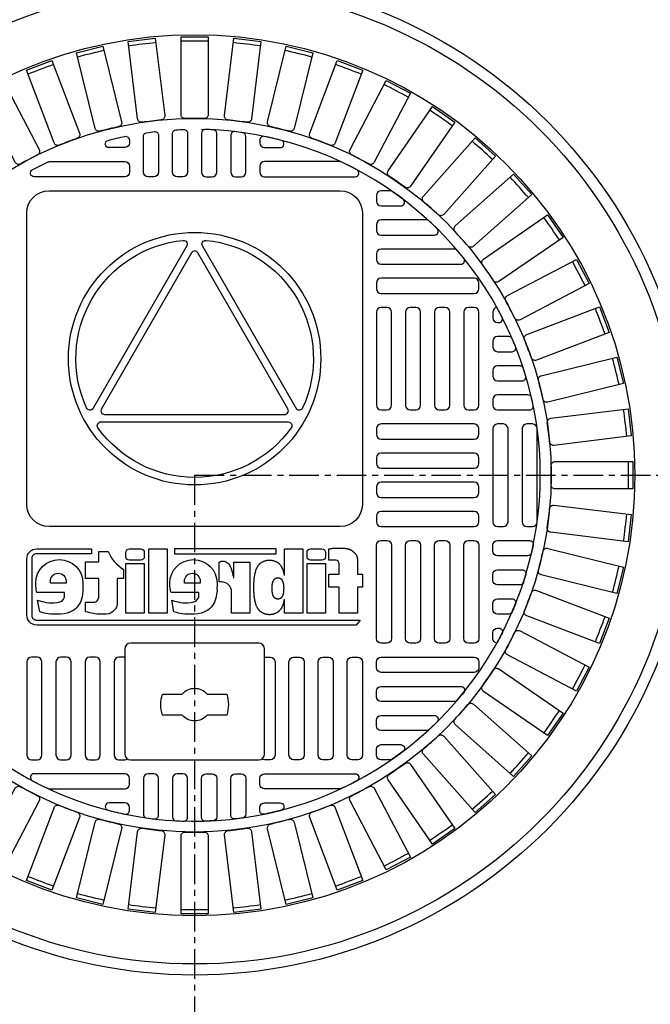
# Model space of a CAD drawing. Extents: x -169 to 2224, y 0 to 2796.
# Tile 505 of 530: x 1997 to 2007, y 1241 to 1258. Entities that reach past the tile are written whole.
import ezdxf

# ---------------------------------------------------------------- set-up
doc = ezdxf.new("R2010")
doc.units = 0
doc.header["$MEASUREMENT"] = 0
doc.header["$PDSIZE"] = 1
doc.linetypes.add('CENTER1', pattern=[0.6625, 0.5, -0.075, 0.0125, -0.075])
doc.layers.get('DEFPOINTS').update_dxf_attribs({"linetype": 'CONTINUOUS'})
for name, color, linetype in [('CENTERLINE', 3, 'CENTER1'), ('DIM', 3, 'CONTINUOUS'), ('MONITOR-WELL-COVER', 2, 'CONTINUOUS'), ('MONITOR-WELL-COVER-HATCH', 252, 'CONTINUOUS'), ('TANK-SLOPE', 3, 'CONTINUOUS')]:
    doc.layers.add(name, color=color, linetype=linetype)
doc.styles.add('SIMPLEX', font='simplex')
doc.dimstyles.new('DIM64', dxfattribs={"dimscale": 64, "dimtxt": 0.09375, "dimasz": 0.09375, "dimexe": 0.0625, "dimexo": 0.0625, "dimgap": 0.046875, "dimtad": 1, "dimdec": 4, "dimzin": 3, "dimdsep": 46, "dimlunit": 4, "dimtxsty": 'SIMPLEX', "dimcen": 0, "dimclrd": 256, "dimclre": 256, "dimclrt": 256, "dimadec": 0, "dimazin": 0, "dimtfac": 1, "dimtdec": 4, "dimtmove": 0, "dimatfit": 3, "dimfxl": 1, "dimfrac": 2, "dimtolj": 1, "dimtzin": 0, "dimarcsym": 0})

# ---------------------------------------------------------------- blocks, each defined once
blk = doc.blocks.new('A$C50C34665')
at = {"layer": 'MONITOR-WELL-COVER', "color": 2}
for points in [[(-14.269, 5.835), (-14.269, 4.506), (-14.697, 4.506), (-14.697, 3.352), (-14.269, 3.352), (-14.269, 1.045), (-12.643, 1.045), (-12.643, 3.352), (-11.709, 3.352), (-11.709, 4.506), (-12.643, 4.506), (-12.643, 5.428, -0.414214), (-12.331, 5.741), (-11.709, 5.741), (-11.709, 6.746)], [(-3.274, 4.189), (-3.305, 4.189), (-3.305, 5.557), (-4.727, 5.557), (-4.727, 1.045), (-3.101, 1.045), (-3.101, 2.942, -0.414214), (-2.226, 3.817), (-1.997, 3.817), (-1.997, 5.557, 0.015515), (-2.068, 5.593, 0.024733), (-2.115, 5.612, 0.005946), (-2.197, 5.64, 0.01287), (-2.235, 5.651, 0.049414), (-2.322, 5.665, 0.053929), (-2.402, 5.662, 0.036627), (-2.478, 5.644, 0.042565), (-2.54, 5.619, 0.006291), (-2.594, 5.591, 0.008872), (-2.632, 5.57, 0.009321), (-2.693, 5.533, 0.009742), (-2.749, 5.495, 0.028906), (-2.803, 5.453, 0.027693), (-2.853, 5.404, 0.02663), (-2.901, 5.346, 0.041647), (-2.926, 5.305, 0.000265), (-2.952, 5.253, 0.000163), (-2.994, 5.169, 0.000116), (-3.042, 5.073, 0.000666), (-3.051, 5.056, 0.034843), (-3.064, 5.023, 0.014153), (-3.09, 4.939, 0.001676), (-3.109, 4.866, -0.00303), (-3.129, 4.793, -0.000398), (-3.148, 4.723, 0.000724), (-3.168, 4.652, 0.00166), (-3.191, 4.567, 0.006697), (-3.196, 4.546, 0.003794), (-3.2, 4.526, 0.000693), (-3.224, 4.418, 0.000272), (-3.227, 4.405, 0.00002), (-3.267, 4.223, 0.002677), (-3.272, 4.197, 0.000101), (-3.274, 4.189)]]:
    blk.add_lwpolyline(points, format="xyb", dxfattribs=at)
for points in [[(9.294, 6.746), (9.294, 6.308), (14.185, 6.308, -0.414214), (14.596, 5.896), (14.596, 0.849, -0.414214), (14.185, 0.438), (-14.489, 0.438), (-14.159, 0), (14.159, 0, 0.414214), (15.034, 0.875), (15.034, 5.871, 0.414214), (14.159, 6.746)], [(-11.107, 5.741), (-10.106, 5.741, 0.414214), (-9.793, 6.053), (-9.793, 6.433, 0.414214), (-10.106, 6.746), (-11.107, 6.746, 0.414214), (-11.419, 6.433), (-11.419, 6.053, 0.414214)], [(4.943, 5.741), (5.943, 5.741, 0.414214), (6.256, 6.053), (6.256, 6.433, 0.414214), (5.943, 6.746), (4.943, 6.746, 0.414214), (4.63, 6.433), (4.63, 6.053, 0.414214)], [(9.823, 1.167), (9.823, 2.024), (9.106, 2.024, -0.414214), (8.668, 2.462), (8.668, 4.125), (9.823, 4.125), (9.823, 5.597), (8.668, 5.597), (8.668, 6.509), (7.832, 6.509, -0.161868), (6.458, 4.921), (6.458, 4.119), (7.043, 4.119), (7.043, 1.839), (7.075, 1.669), (7.115, 1.535), (7.176, 1.429), (7.255, 1.334), (7.346, 1.246), (7.452, 1.158), (7.549, 1.094), (7.774, 1.003), (7.966, 0.967), (8.133, 0.949), (8.276, 0.949), (8.468, 0.949), (8.665, 0.949), (8.83, 0.961), (9, 0.982), (9.137, 1.009), (9.286, 1.046), (9.441, 1.079), (9.635, 1.125)], [(2.196, 2.199), (1.926, 2.123), (1.782, 2.08), (1.633, 2.042), (1.431, 2.003), (1.205, 1.979), (0.931, 1.97), (0.73, 1.965), (0.504, 1.984), (0.321, 2.018), (0.139, 2.08), (-0.001, 2.186), (-0.092, 2.277), (-0.168, 2.409), (-0.193, 2.505), (-0.193, 2.89), (2.254, 2.89), (2.293, 3.008), (2.311, 3.118), (2.338, 3.294), (2.354, 3.427), (2.36, 3.554), (2.365, 3.707, 1), (-1.821, 3.707), (-1.818, 3.497), (-1.813, 3.24), (-1.818, 3.022), (-1.779, 2.746), (-1.74, 2.508), (-1.692, 2.29), (-1.6, 2.038), (-1.517, 1.888), (-1.406, 1.733), (-1.299, 1.588), (-1.153, 1.442), (-1.003, 1.331), (-0.824, 1.214), (-0.644, 1.127), (-0.411, 1.04), (-0.159, 0.987), (0.147, 0.953), (0.467, 0.948), (0.738, 0.948), (1.034, 0.967), (1.262, 0.996), (1.447, 1.02), (1.611, 1.064), (1.781, 1.103), (1.97, 1.161), (2.009, 1.179)], [(11.69, 2.505), (11.69, 2.89), (14.137, 2.89), (14.176, 3.008), (14.195, 3.118), (14.221, 3.294), (14.238, 3.427), (14.244, 3.554), (14.248, 3.707, 1), (10.063, 3.707), (10.065, 3.497), (10.07, 3.24), (10.065, 3.022), (10.104, 2.746), (10.143, 2.508), (10.192, 2.29), (10.284, 2.038), (10.366, 1.888), (10.478, 1.733), (10.584, 1.588), (10.73, 1.442), (10.88, 1.331), (11.06, 1.214), (11.239, 1.127), (11.472, 1.04), (11.724, 0.987), (12.03, 0.953), (12.35, 0.948), (12.622, 0.948), (12.918, 0.967), (13.146, 0.996), (13.33, 1.02), (13.495, 1.064), (13.665, 1.103), (13.854, 1.161), (13.893, 1.179), (14.079, 2.199), (13.809, 2.123), (13.665, 2.08), (13.516, 2.042), (13.314, 2.003), (13.089, 1.979), (12.815, 1.97), (12.613, 1.965), (12.387, 1.984), (12.205, 2.018), (12.022, 2.08), (11.883, 2.186), (11.791, 2.277), (11.715, 2.409)], [(1.07, 3.707), (1.07, 3.888, 1), (-0.329, 3.888), (-0.329, 3.707)], [(12.953, 3.707), (12.953, 3.888, 1), (11.554, 3.888), (11.554, 3.707)]]:
    blk.add_lwpolyline(points, format="xyb", close=True, dxfattribs=at)
for points in [[(-11.709, 6.746), (-11.801, 6.758), (-11.882, 6.768), (-11.953, 6.777), (-12.016, 6.784), (-12.071, 6.791), (-12.121, 6.796), (-12.168, 6.8), (-12.212, 6.803), (-12.255, 6.806), (-12.297, 6.808), (-12.339, 6.81), (-12.381, 6.811), (-12.422, 6.812), (-12.463, 6.813), (-12.504, 6.814), (-12.545, 6.814), (-12.586, 6.814), (-12.627, 6.814), (-12.669, 6.814), (-12.711, 6.814), (-12.753, 6.814), (-12.796, 6.813), (-12.84, 6.811), (-12.884, 6.81), (-12.93, 6.808), (-12.975, 6.805), (-13.021, 6.802), (-13.067, 6.799), (-13.111, 6.795), (-13.154, 6.791), (-13.196, 6.786), (-13.235, 6.781), (-13.271, 6.776), (-13.306, 6.77), (-13.338, 6.764), (-13.368, 6.757), (-13.396, 6.751), (-13.424, 6.744), (-13.45, 6.736), (-13.476, 6.729), (-13.501, 6.721), (-13.525, 6.713), (-13.549, 6.704), (-13.573, 6.695), (-13.597, 6.686), (-13.62, 6.676), (-13.643, 6.665), (-13.665, 6.653), (-13.688, 6.641), (-13.71, 6.628), (-13.731, 6.614), (-13.752, 6.6), (-13.772, 6.586), (-13.792, 6.572), (-13.81, 6.558), (-13.827, 6.545), (-13.843, 6.532), (-13.858, 6.519), (-13.873, 6.507), (-13.887, 6.494), (-13.901, 6.481), (-13.915, 6.468), (-13.93, 6.454), (-13.946, 6.44), (-13.963, 6.424), (-13.981, 6.408), (-13.999, 6.39), (-14.018, 6.372), (-14.037, 6.353), (-14.055, 6.334), (-14.073, 6.314), (-14.091, 6.293), (-14.107, 6.272), (-14.123, 6.25), (-14.137, 6.227), (-14.151, 6.204), (-14.164, 6.179), (-14.177, 6.153), (-14.189, 6.125), (-14.2, 6.096), (-14.211, 6.064), (-14.221, 6.032), (-14.231, 5.998), (-14.24, 5.964), (-14.248, 5.931), (-14.256, 5.898), (-14.263, 5.865), (-14.269, 5.835)], [(-7.802, 4.377), (-7.802, 6.746), (-9.428, 6.746), (-9.428, 1.045), (-7.802, 1.045), (-7.802, 2.293)], [(-7.802, 4.377), (-7.798, 4.4), (-7.789, 4.446), (-7.779, 4.492), (-7.769, 4.537), (-7.759, 4.582), (-7.748, 4.626), (-7.737, 4.668), (-7.726, 4.71), (-7.714, 4.751), (-7.702, 4.791), (-7.689, 4.829), (-7.676, 4.868), (-7.662, 4.905), (-7.647, 4.941), (-7.632, 4.977), (-7.616, 5.011), (-7.599, 5.045), (-7.582, 5.079), (-7.564, 5.112), (-7.545, 5.144), (-7.526, 5.176), (-7.505, 5.207), (-7.484, 5.237), (-7.462, 5.267), (-7.439, 5.297), (-7.415, 5.325), (-7.391, 5.352), (-7.366, 5.379), (-7.34, 5.404), (-7.313, 5.428), (-7.286, 5.452), (-7.258, 5.474), (-7.229, 5.495), (-7.198, 5.515), (-7.167, 5.534), (-7.135, 5.553), (-7.101, 5.571), (-7.065, 5.589), (-7.029, 5.606), (-6.991, 5.622), (-6.953, 5.637), (-6.914, 5.651), (-6.874, 5.665), (-6.834, 5.677), (-6.793, 5.688), (-6.752, 5.697), (-6.711, 5.705), (-6.67, 5.712), (-6.629, 5.718), (-6.588, 5.722), (-6.547, 5.725), (-6.506, 5.727), (-6.464, 5.727), (-6.423, 5.727), (-6.382, 5.725), (-6.341, 5.722), (-6.3, 5.718), (-6.259, 5.712), (-6.218, 5.705), (-6.177, 5.697), (-6.136, 5.688), (-6.095, 5.677), (-6.055, 5.665), (-6.015, 5.651), (-5.976, 5.637), (-5.938, 5.622), (-5.9, 5.606), (-5.864, 5.589), (-5.828, 5.571), (-5.794, 5.553), (-5.762, 5.534), (-5.731, 5.515), (-5.7, 5.495), (-5.671, 5.474), (-5.643, 5.452), (-5.616, 5.428), (-5.589, 5.404), (-5.563, 5.379), (-5.538, 5.352), (-5.514, 5.325), (-5.49, 5.297), (-5.467, 5.267), (-5.445, 5.237), (-5.424, 5.207), (-5.403, 5.176), (-5.384, 5.144), (-5.365, 5.112), (-5.347, 5.079), (-5.33, 5.045), (-5.313, 5.011), (-5.297, 4.977), (-5.282, 4.941), (-5.267, 4.905), (-5.253, 4.868), (-5.24, 4.829), (-5.227, 4.791), (-5.215, 4.751), (-5.203, 4.71), (-5.192, 4.668), (-5.181, 4.626), (-5.17, 4.582), (-5.16, 4.537), (-5.15, 4.492), (-5.14, 4.446), (-5.131, 4.4), (-5.122, 4.354), (-5.114, 4.308), (-5.107, 4.263), (-5.101, 4.219), (-5.096, 4.177), (-5.091, 4.136), (-5.087, 4.095), (-5.083, 4.056), (-5.08, 4.017), (-5.078, 3.978), (-5.075, 3.94), (-5.073, 3.903), (-5.07, 3.865), (-5.067, 3.827), (-5.065, 3.789), (-5.062, 3.752), (-5.059, 3.715), (-5.057, 3.678), (-5.054, 3.642), (-5.052, 3.606), (-5.05, 3.571), (-5.049, 3.536), (-5.047, 3.502), (-5.046, 3.468), (-5.045, 3.434), (-5.045, 3.401), (-5.044, 3.368), (-5.044, 3.335), (-5.044, 3.302), (-5.045, 3.268), (-5.045, 3.235), (-5.046, 3.201), (-5.047, 3.168), (-5.049, 3.133), (-5.05, 3.099), (-5.052, 3.063), (-5.054, 3.028), (-5.057, 2.991), (-5.059, 2.955), (-5.062, 2.918), (-5.065, 2.88), (-5.067, 2.843), (-5.07, 2.805), (-5.073, 2.767), (-5.075, 2.729), (-5.078, 2.691), (-5.08, 2.653), (-5.083, 2.614), (-5.087, 2.574), (-5.091, 2.534), (-5.096, 2.493), (-5.101, 2.45), (-5.107, 2.406), (-5.114, 2.361), (-5.122, 2.316), (-5.131, 2.27), (-5.14, 2.224), (-5.15, 2.178), (-5.16, 2.132), (-5.17, 2.088), (-5.181, 2.044), (-5.192, 2.001), (-5.203, 1.96), (-5.215, 1.919), (-5.227, 1.879), (-5.24, 1.84), (-5.253, 1.802), (-5.267, 1.765), (-5.282, 1.729), (-5.297, 1.693), (-5.313, 1.658), (-5.33, 1.624), (-5.347, 1.591), (-5.365, 1.558), (-5.384, 1.526), (-5.403, 1.494), (-5.424, 1.463), (-5.445, 1.432), (-5.467, 1.402), (-5.49, 1.373), (-5.514, 1.344), (-5.538, 1.317), (-5.563, 1.291), (-5.589, 1.265), (-5.616, 1.241), (-5.643, 1.218), (-5.671, 1.196), (-5.7, 1.175), (-5.731, 1.155), (-5.762, 1.135), (-5.794, 1.116), (-5.828, 1.098), (-5.864, 1.081), (-5.9, 1.064), (-5.938, 1.048), (-5.976, 1.032), (-6.015, 1.018), (-6.055, 1.005), (-6.095, 0.993), (-6.136, 0.982), (-6.177, 0.973), (-6.218, 0.964), (-6.259, 0.958), (-6.3, 0.952), (-6.341, 0.948), (-6.382, 0.945), (-6.423, 0.943), (-6.464, 0.942), (-6.506, 0.943), (-6.547, 0.945), (-6.588, 0.948), (-6.629, 0.952), (-6.67, 0.958), (-6.711, 0.964), (-6.752, 0.973), (-6.793, 0.982), (-6.834, 0.993), (-6.874, 1.005), (-6.914, 1.018), (-6.953, 1.032), (-6.991, 1.048), (-7.029, 1.064), (-7.065, 1.081), (-7.101, 1.098), (-7.135, 1.116), (-7.167, 1.135), (-7.198, 1.155), (-7.229, 1.175), (-7.258, 1.196), (-7.286, 1.218), (-7.313, 1.241), (-7.34, 1.265), (-7.366, 1.291), (-7.391, 1.317), (-7.415, 1.344), (-7.439, 1.373), (-7.462, 1.402), (-7.484, 1.432), (-7.505, 1.463), (-7.526, 1.494), (-7.545, 1.526), (-7.564, 1.558), (-7.582, 1.591), (-7.599, 1.624), (-7.616, 1.658), (-7.632, 1.693), (-7.647, 1.729), (-7.662, 1.765), (-7.676, 1.802), (-7.689, 1.84), (-7.702, 1.879), (-7.714, 1.919), (-7.726, 1.96), (-7.737, 2.001), (-7.748, 2.044), (-7.759, 2.088), (-7.769, 2.132), (-7.779, 2.178), (-7.789, 2.224), (-7.798, 2.27), (-7.802, 2.293)]]:
    blk.add_lwpolyline(points, dxfattribs=at)
for points in [[(-7.065, 6.308), (-7.065, 6.746), (1.945, 6.746), (1.945, 6.308)], [(2.608, 1.045), (4.234, 1.045), (4.234, 6.746), (2.608, 6.746)], [(-11.419, 1.045), (-9.793, 1.045), (-9.793, 5.446), (-11.419, 5.446)], [(4.63, 1.045), (6.256, 1.045), (6.256, 5.446), (4.63, 5.446)], [(-6.67, 3.137), (-6.671, 3.123), (-6.672, 3.11), (-6.673, 3.096), (-6.674, 3.081), (-6.675, 3.067), (-6.676, 3.053), (-6.677, 3.038), (-6.678, 3.024), (-6.679, 3.009), (-6.68, 2.995), (-6.681, 2.98), (-6.682, 2.965), (-6.683, 2.95), (-6.685, 2.935), (-6.687, 2.919), (-6.689, 2.903), (-6.691, 2.886), (-6.694, 2.869), (-6.697, 2.851), (-6.7, 2.834), (-6.704, 2.816), (-6.707, 2.799), (-6.711, 2.781), (-6.715, 2.764), (-6.719, 2.748), (-6.723, 2.731), (-6.728, 2.715), (-6.732, 2.7), (-6.737, 2.685), (-6.742, 2.67), (-6.747, 2.655), (-6.752, 2.641), (-6.758, 2.627), (-6.764, 2.613), (-6.77, 2.6), (-6.776, 2.587), (-6.783, 2.574), (-6.789, 2.562), (-6.797, 2.55), (-6.804, 2.537), (-6.812, 2.525), (-6.82, 2.514), (-6.829, 2.502), (-6.837, 2.491), (-6.846, 2.48), (-6.856, 2.47), (-6.865, 2.46), (-6.875, 2.45), (-6.885, 2.441), (-6.896, 2.432), (-6.907, 2.424), (-6.918, 2.415), (-6.929, 2.408), (-6.941, 2.4), (-6.954, 2.393), (-6.967, 2.386), (-6.98, 2.38), (-6.994, 2.373), (-7.008, 2.367), (-7.023, 2.361), (-7.038, 2.356), (-7.053, 2.351), (-7.069, 2.346), (-7.084, 2.342), (-7.1, 2.338), (-7.115, 2.335), (-7.131, 2.332), (-7.147, 2.33), (-7.162, 2.329), (-7.178, 2.328), (-7.194, 2.327), (-7.21, 2.327), (-7.225, 2.327), (-7.241, 2.328), (-7.257, 2.329), (-7.273, 2.33), (-7.288, 2.332), (-7.304, 2.335), (-7.32, 2.338), (-7.335, 2.342), (-7.351, 2.346), (-7.366, 2.351), (-7.381, 2.356), (-7.396, 2.361), (-7.411, 2.367), (-7.425, 2.373), (-7.439, 2.38), (-7.453, 2.386), (-7.466, 2.393), (-7.478, 2.4), (-7.49, 2.408), (-7.502, 2.415), (-7.513, 2.424), (-7.523, 2.432), (-7.534, 2.441), (-7.544, 2.45), (-7.554, 2.46), (-7.564, 2.47), (-7.573, 2.48), (-7.582, 2.491), (-7.591, 2.502), (-7.599, 2.514), (-7.607, 2.525), (-7.615, 2.537), (-7.623, 2.55), (-7.63, 2.562), (-7.637, 2.574), (-7.643, 2.587), (-7.65, 2.6), (-7.656, 2.613), (-7.661, 2.627), (-7.667, 2.641), (-7.672, 2.655), (-7.677, 2.67), (-7.682, 2.685), (-7.687, 2.7), (-7.691, 2.715), (-7.696, 2.731), (-7.7, 2.748), (-7.704, 2.764), (-7.708, 2.781), (-7.712, 2.799), (-7.716, 2.816), (-7.719, 2.834), (-7.722, 2.851), (-7.725, 2.869), (-7.728, 2.886), (-7.731, 2.903), (-7.733, 2.919), (-7.734, 2.935), (-7.736, 2.95), (-7.737, 2.965), (-7.738, 2.98), (-7.739, 2.995), (-7.74, 3.009), (-7.741, 3.024), (-7.742, 3.038), (-7.743, 3.053), (-7.744, 3.067), (-7.745, 3.081), (-7.746, 3.096), (-7.747, 3.11), (-7.748, 3.123), (-7.749, 3.137), (-7.75, 3.151), (-7.75, 3.164), (-7.751, 3.177), (-7.751, 3.19), (-7.752, 3.203), (-7.752, 3.215), (-7.752, 3.228), (-7.752, 3.241), (-7.752, 3.253), (-7.752, 3.266), (-7.752, 3.279), (-7.751, 3.292), (-7.751, 3.305), (-7.75, 3.318), (-7.75, 3.331), (-7.749, 3.344), (-7.748, 3.358), (-7.747, 3.372), (-7.746, 3.386), (-7.745, 3.4), (-7.744, 3.414), (-7.743, 3.429), (-7.742, 3.443), (-7.741, 3.458), (-7.74, 3.472), (-7.739, 3.487), (-7.738, 3.501), (-7.737, 3.516), (-7.736, 3.531), (-7.734, 3.547), (-7.733, 3.562), (-7.731, 3.579), (-7.728, 3.595), (-7.725, 3.613), (-7.722, 3.63), (-7.719, 3.647), (-7.716, 3.665), (-7.712, 3.683), (-7.708, 3.7), (-7.704, 3.717), (-7.7, 3.734), (-7.696, 3.75), (-7.691, 3.766), (-7.687, 3.782), (-7.682, 3.797), (-7.677, 3.812), (-7.672, 3.826), (-7.667, 3.84), (-7.661, 3.854), (-7.656, 3.868), (-7.65, 3.881), (-7.643, 3.894), (-7.637, 3.907), (-7.63, 3.92), (-7.623, 3.932), (-7.615, 3.944), (-7.607, 3.956), (-7.599, 3.968), (-7.591, 3.979), (-7.582, 3.99), (-7.573, 4.001), (-7.564, 4.012), (-7.554, 4.022), (-7.544, 4.031), (-7.534, 4.041), (-7.523, 4.049), (-7.513, 4.058), (-7.502, 4.066), (-7.49, 4.074), (-7.478, 4.081), (-7.466, 4.088), (-7.453, 4.095), (-7.439, 4.102), (-7.425, 4.108), (-7.411, 4.114), (-7.396, 4.12), (-7.381, 4.126), (-7.366, 4.131), (-7.351, 4.135), (-7.335, 4.14), (-7.32, 4.143), (-7.304, 4.146), (-7.288, 4.149), (-7.273, 4.151), (-7.257, 4.153), (-7.241, 4.154), (-7.225, 4.155), (-7.21, 4.155), (-7.194, 4.155), (-7.178, 4.154), (-7.162, 4.153), (-7.147, 4.151), (-7.131, 4.149), (-7.115, 4.146), (-7.1, 4.143), (-7.084, 4.14), (-7.069, 4.135), (-7.053, 4.131), (-7.038, 4.126), (-7.023, 4.12), (-7.008, 4.114), (-6.994, 4.108), (-6.98, 4.102), (-6.967, 4.095), (-6.954, 4.088), (-6.941, 4.081), (-6.929, 4.074), (-6.918, 4.066), (-6.907, 4.058), (-6.896, 4.049), (-6.885, 4.041), (-6.875, 4.031), (-6.865, 4.022), (-6.856, 4.012), (-6.846, 4.001), (-6.837, 3.99), (-6.829, 3.979), (-6.82, 3.968), (-6.812, 3.956), (-6.804, 3.944), (-6.797, 3.932), (-6.789, 3.92), (-6.783, 3.907), (-6.776, 3.894), (-6.77, 3.881), (-6.764, 3.868), (-6.758, 3.854), (-6.752, 3.84), (-6.747, 3.826), (-6.742, 3.812), (-6.737, 3.797), (-6.732, 3.782), (-6.728, 3.766), (-6.723, 3.75), (-6.719, 3.734), (-6.715, 3.717), (-6.711, 3.7), (-6.707, 3.683), (-6.704, 3.665), (-6.7, 3.647), (-6.697, 3.63), (-6.694, 3.613), (-6.691, 3.595), (-6.689, 3.579), (-6.687, 3.562), (-6.685, 3.547), (-6.683, 3.531), (-6.682, 3.516), (-6.681, 3.501), (-6.68, 3.487), (-6.679, 3.472), (-6.678, 3.458), (-6.677, 3.443), (-6.676, 3.429), (-6.675, 3.414), (-6.674, 3.4), (-6.673, 3.386), (-6.672, 3.372), (-6.671, 3.358), (-6.67, 3.344), (-6.669, 3.331), (-6.669, 3.318), (-6.668, 3.305), (-6.668, 3.292), (-6.667, 3.279), (-6.667, 3.266), (-6.667, 3.253), (-6.667, 3.241), (-6.667, 3.228), (-6.667, 3.215), (-6.667, 3.203), (-6.668, 3.19), (-6.668, 3.177), (-6.669, 3.164), (-6.669, 3.151)]]:
    blk.add_lwpolyline(points, close=True, dxfattribs=at)
blk = doc.blocks.new('*D29')
at = {"layer": 'DEFPOINTS', "color": 0, "transparency": 16777216}
for p in [(1999.773, 1250.018), (2031.773, 1218.018), (2031.773, 1188.018)]:
    blk.add_point(p, dxfattribs=at)
at = {"layer": 'DIM', "lineweight": -2, "transparency": 16777216}
for p, q in [((2031.773, 1214.018), (2031.773, 1184.018)), ((2005.773, 1188.018), (2025.773, 1188.018))]:
    blk.add_line(p, q, dxfattribs=at)
at = {"layer": 'DIM', "transparency": 16777216}
for points in [[(2005.773, 1189.018), (2005.773, 1187.018), (1999.773, 1188.018)], [(2025.773, 1189.018), (2025.773, 1187.018), (2031.773, 1188.018)]]:
    blk.add_solid(points, dxfattribs=at)
at = {"layer": 'DIM', "transparency": 16777216, "insert": (2015.773, 1194.59), "char_height": 6, "attachment_point": 5, "style": 'SIMPLEX'}
blk.add_mtext('\\A1;2\'-8"', dxfattribs=at)
blk = doc.blocks.new('*D30')
at = {"layer": 'DEFPOINTS', "color": 0, "transparency": 16777216}
for p in [(1999.773, 1250.018), (2031.773, 1218.018), (2061.773, 1218.018)]:
    blk.add_point(p, dxfattribs=at)
at = {"layer": 'DIM', "lineweight": -2, "transparency": 16777216}
for p, q in [((2061.773, 1244.018), (2061.773, 1224.018)), ((2035.773, 1218.018), (2065.773, 1218.018))]:
    blk.add_line(p, q, dxfattribs=at)
at = {"layer": 'DIM', "transparency": 16777216}
for points in [[(2060.773, 1244.018), (2062.773, 1244.018), (2061.773, 1250.018)], [(2060.773, 1224.018), (2062.773, 1224.018), (2061.773, 1218.018)]]:
    blk.add_solid(points, dxfattribs=at)
at = {"layer": 'DIM', "transparency": 16777216, "insert": (2055.201, 1234.018), "char_height": 6, "attachment_point": 5, "rotation": 90, "style": 'SIMPLEX'}
blk.add_mtext('\\A1;2\'-8"', dxfattribs=at)

msp = doc.modelspace()

# ---------------------------------------------------------------- linework, layer by layer
at = {"layer": 'CENTERLINE'}
for q in [(1999.77254, 1184.01839), (2065.77254, 1250.01839)]:
    msp.add_line((1999.77254, 1250.01839), q, dxfattribs=at)
at = {"layer": 'MONITOR-WELL-COVER', "color": 2}
for points in [[(2002.23218, 1254.82154, -0.41421356), (2002.60718, 1254.44654), (2002.60718, 1249.52725, -0.41421356), (2002.23218, 1249.15225), (1997.31289, 1249.15225, -0.41421356), (1996.93789, 1249.52725), (1996.93789, 1254.44654, -0.41421356), (1997.31289, 1254.82154)], [(1997.94707, 1251.15522, -0.5150917), (1999.58085, 1253.98371, -0.6097725), (1999.64094, 1253.89023), (1998.05807, 1251.14987, -0.6097725)], [(2001.48671, 1251.14926), (1999.90482, 1253.89019, -0.60977257), (1999.96494, 1253.98364, -0.51509157), (2001.5977, 1251.15456, -0.60977257)], [(1998.19723, 1251.13941, 0.57736514), (1998.25134, 1251.04565), (2001.2945, 1251.0451, 0.57736506), (2001.34864, 1251.13884), (1999.82754, 1253.7743, 0.5773206), (1999.71929, 1253.77432)], [(2001.405, 1250.8211, -0.51479584), (1998.13966, 1250.82169, -0.60993291), (1998.19054, 1250.92049), (2001.35415, 1250.91992, -0.60993291)]]:
    msp.add_lwpolyline(points, format="xyb", close=True, dxfattribs=at)
at = {"layer": 'MONITOR-WELL-COVER', "color": 2, "flags": 128}
for points in [[(2000.85521, 1245.21524, 0.41421356), (2000.95364, 1245.31367), (2000.95364, 1247.08532, 0.41421356), (2000.85521, 1247.18375), (1998.68986, 1247.18375, 0.41421356), (1998.59144, 1247.08532), (1998.59144, 1245.31367, 0.41421356), (1998.68986, 1245.21524)], [(1999.98364, 1245.97018, -0.4662524), (1999.56144, 1245.97018), (1999.22986, 1245.97018, -0.15910028), (1999.22986, 1246.32451), (1999.56144, 1246.32451, -0.4662524), (1999.98364, 1246.32451), (2000.31522, 1246.32451, -0.15910028), (2000.31522, 1245.97018)]]:
    msp.add_lwpolyline(points, format="xyb", close=True, dxfattribs=at)
at = {"layer": 'MONITOR-WELL-COVER', "color": 4}
msp.add_circle((1999.77254, 1250.01839), 8.4375, dxfattribs=at)
at = {"layer": 'MONITOR-WELL-COVER', "color": 1}
msp.add_circle((1999.77254, 1250.01839), 8.25, dxfattribs=at)
at = {"layer": 'MONITOR-WELL-COVER', "color": 2}
for centre, radius in [((1999.77254, 1250.01839), 7.4375), ((1999.77254, 1251.9869), 2.13227)]:
    msp.add_circle(centre, radius, dxfattribs=at)
at = {"layer": 'MONITOR-WELL-COVER-HATCH', "linetype": 'Continuous'}
for p, q in [((2004.81191, 1252.67587), (2004.81191, 1252.67587)), ((2004.89065, 1252.36091), (2004.89065, 1252.36091)), ((2004.81191, 1252.18375), (2004.81191, 1252.18375)), ((2004.89065, 1247.67587), (2004.89065, 1247.67587))]:
    msp.add_line(p, q, dxfattribs=at)
for points in [[(1999.20913, 1256.01704, 0.00491171), (1998.884, 1255.97756, -0.41709369), (1998.81015, 1256.03483), (1998.65152, 1257.34128), (1999.1085, 1257.39677), (1999.26713, 1256.09032, -0.41709369), (1999.20913, 1256.01704)], [(1999.9363, 1256.04121, 0.00491171), (1999.60878, 1256.04121, -0.41709369), (1999.54237, 1256.10697), (1999.54237, 1257.42301), (2000.0027, 1257.42301), (2000.0027, 1256.10697, -0.41709369), (1999.9363, 1256.04121)], [(2000.66107, 1255.97756, 0.00491171), (2000.33594, 1256.01704, -0.41709369), (2000.27795, 1256.09032), (2000.43658, 1257.39677), (2000.89355, 1257.34128), (2000.73492, 1256.03483, -0.41709369), (2000.66107, 1255.97756)], [(1998.49018, 1255.90539, 0.00491171), (1998.17218, 1255.82701, -0.41709369), (1998.09197, 1255.87496), (1997.77702, 1257.15276), (1998.22397, 1257.26293), (1998.53892, 1255.98513, -0.41709369), (1998.49018, 1255.90539)], [(2001.37289, 1255.82701, 0.00491171), (2001.05489, 1255.90539, -0.41709369), (2001.00615, 1255.98513), (2001.3211, 1257.26293), (2001.76806, 1257.15276), (2001.45311, 1255.87496, -0.41709369), (2001.37289, 1255.82701)], [(1997.78993, 1255.70789, 0.00491171), (1997.4837, 1255.59175, -0.41709369), (1997.39829, 1255.62969), (1996.93161, 1256.86021), (1997.36203, 1257.02345), (1997.82871, 1255.79293, -0.41709369), (1997.78993, 1255.70789)], [(2002.06137, 1255.59175, 0.00491171), (2001.75514, 1255.70789, -0.41709369), (2001.71637, 1255.79293), (2002.18304, 1257.02345), (2002.61346, 1256.86021), (2002.14679, 1255.62969, -0.41709369), (2002.06137, 1255.59175)], [(1997.1186, 1255.42743, 0.00491171), (1996.82859, 1255.27523, -0.41709369), (1996.73923, 1255.30259), (1996.12764, 1256.46789), (1996.53524, 1256.68182), (1997.14684, 1255.51652, -0.41709369), (1997.1186, 1255.42743)], [(2002.71648, 1255.27523, 0.00491171), (2002.42648, 1255.42743, -0.41709369), (2002.39824, 1255.51652), (2003.00983, 1256.68182), (2003.41744, 1256.46789), (2002.80584, 1255.30259, -0.41709369), (2002.71648, 1255.27523)], [(2003.32866, 1254.88205, 0.00491171), (2003.05912, 1255.0681, -0.41709369), (2003.04182, 1255.15994), (2003.78942, 1256.24302), (2004.16826, 1255.98152), (2003.42067, 1254.89844, -0.41709369), (2003.32866, 1254.88205)], [(2003.88898, 1254.41794, 0.00491171), (2003.64383, 1254.63513, -0.41709369), (2003.63773, 1254.72838), (2004.51043, 1255.71346), (2004.85499, 1255.4082), (2003.98229, 1254.42313, -0.41709369), (2003.88898, 1254.41794)], [(2004.38927, 1253.88968, 0.00491171), (2004.17209, 1254.13483, -0.41709369), (2004.17727, 1254.22815), (2005.16235, 1255.10084), (2005.4676, 1254.75628), (2004.48253, 1253.88358, -0.41709369), (2004.38927, 1253.88968)], [(2004.82224, 1253.30497, 0.00491171), (2004.63619, 1253.57451, -0.41709369), (2004.65259, 1253.66652), (2005.73567, 1254.41412), (2005.99717, 1254.03527), (2004.91409, 1253.28767, -0.41709369), (2004.82224, 1253.30497)], [(2005.18158, 1252.67233, 0.00491171), (2005.02938, 1252.96234, -0.41709369), (2005.05674, 1253.0517), (2006.22204, 1253.66329), (2006.43597, 1253.25569), (2005.27067, 1252.64409, -0.41709369), (2005.18158, 1252.67233)], [(2005.46204, 1252.001, 0.00491171), (2005.3459, 1252.30723, -0.41709369), (2005.38384, 1252.39264), (2006.61436, 1252.85931), (2006.77759, 1252.4289), (2005.54707, 1251.96222, -0.41709369), (2005.46204, 1252.001)], [(2005.65953, 1251.30075, 0.00491171), (2005.58115, 1251.61875, -0.41709369), (2005.62911, 1251.69896), (2006.90691, 1252.01391), (2007.01707, 1251.56696), (2005.73927, 1251.25201, -0.41709369), (2005.65953, 1251.30075)], [(2005.77118, 1250.5818, 0.00491171), (2005.7317, 1250.90693, -0.41709369), (2005.78898, 1250.98078), (2007.09543, 1251.13941), (2007.15091, 1250.68243), (2005.84446, 1250.5238, -0.41709369), (2005.77118, 1250.5818)], [(2005.79536, 1249.85463, 0.00491171), (2005.79536, 1250.18215, -0.41709369), (2005.86111, 1250.24856), (2007.17716, 1250.24856), (2007.17716, 1249.78823), (2005.86111, 1249.78823, -0.41709369), (2005.79536, 1249.85463)], [(2005.7317, 1249.12986, 0.00491171), (2005.77118, 1249.45499, -0.41709369), (2005.84446, 1249.51298), (2007.15091, 1249.35435), (2007.09543, 1248.89738), (2005.78898, 1249.05601, -0.41709369), (2005.7317, 1249.12986)], [(2005.58115, 1248.41804, 0.00491171), (2005.65953, 1248.73604, -0.41709369), (2005.73927, 1248.78478), (2007.01707, 1248.46983), (2006.90691, 1248.02287), (2005.62911, 1248.33782, -0.41709369), (2005.58115, 1248.41804)], [(2005.3459, 1247.72955, 0.00491171), (2005.46204, 1248.03579, -0.41709369), (2005.54707, 1248.07456), (2006.77759, 1247.60789), (2006.61436, 1247.17747), (2005.38384, 1247.64414, -0.41709369), (2005.3459, 1247.72955)], [(2005.02938, 1247.07445, 0.00491171), (2005.18158, 1247.36445, -0.41709369), (2005.27067, 1247.39269), (2006.43597, 1246.7811), (2006.22204, 1246.37349), (2005.05674, 1246.98509, -0.41709369), (2005.02938, 1247.07445)], [(2004.63619, 1246.46227, 0.00491171), (2004.82224, 1246.73181, -0.41709369), (2004.91409, 1246.74911), (2005.99717, 1246.00151), (2005.73567, 1245.62267), (2004.65259, 1246.37026, -0.41709369), (2004.63619, 1246.46227)], [(2004.17209, 1245.90195, 0.00491171), (2004.38927, 1246.1471, -0.41709369), (2004.48253, 1246.1532), (2005.4676, 1245.2805), (2005.16235, 1244.93594), (2004.17727, 1245.80864, -0.41709369), (2004.17209, 1245.90195)], [(2003.64383, 1245.40166, 0.00491171), (2003.88898, 1245.61884, -0.41709369), (2003.98229, 1245.61366), (2004.85499, 1244.62858), (2004.51043, 1244.32333), (2003.63773, 1245.3084, -0.41709369), (2003.64383, 1245.40166)], [(2003.05912, 1244.96868, 0.00491171), (2003.32866, 1245.15474, -0.41709369), (2003.42067, 1245.13834), (2004.16826, 1244.05526), (2003.78942, 1243.79376), (2003.04182, 1244.87684, -0.41709369), (2003.05912, 1244.96868)], [(1996.82859, 1244.76155, 0.00491171), (1997.1186, 1244.60935, -0.41709369), (1997.14684, 1244.52026), (1996.53524, 1243.35496), (1996.12764, 1243.56889), (1996.73923, 1244.73419, -0.41709369), (1996.82859, 1244.76155)], [(2002.42648, 1244.60935, 0.00491171), (2002.71648, 1244.76155, -0.41709369), (2002.80584, 1244.73419), (2003.41744, 1243.56889), (2003.00983, 1243.35496), (2002.39824, 1244.52026, -0.41709369), (2002.42648, 1244.60935)], [(1997.4837, 1244.44503, 0.00491171), (1997.78993, 1244.32889, -0.41709369), (1997.82871, 1244.24386), (1997.36203, 1243.01333), (1996.93161, 1243.17657), (1997.39829, 1244.40709, -0.41709369), (1997.4837, 1244.44503)], [(2001.75514, 1244.32889, 0.00491171), (2002.06137, 1244.44503, -0.41709369), (2002.14679, 1244.40709), (2002.61346, 1243.17657), (2002.18304, 1243.01333), (2001.71637, 1244.24386, -0.41709369), (2001.75514, 1244.32889)], [(1998.17218, 1244.20978, 0.00491171), (1998.49018, 1244.1314, -0.41709369), (1998.53892, 1244.05166), (1998.22397, 1242.77386), (1997.77702, 1242.88402), (1998.09197, 1244.16182, -0.41709369), (1998.17218, 1244.20978)], [(2001.05489, 1244.1314, 0.00491171), (2001.37289, 1244.20978, -0.41709369), (2001.45311, 1244.16182), (2001.76806, 1242.88402), (2001.3211, 1242.77386), (2001.00615, 1244.05166, -0.41709369), (2001.05489, 1244.1314)], [(1998.884, 1244.05923, 0.00491171), (1999.20913, 1244.01975, -0.41709369), (1999.26713, 1243.94646), (1999.1085, 1242.64002), (1998.65152, 1242.6955), (1998.81015, 1244.00195, -0.41709369), (1998.884, 1244.05923)], [(2000.33594, 1244.01975, 0.00491171), (2000.66107, 1244.05923, -0.41709369), (2000.73492, 1244.00195), (2000.89355, 1242.6955), (2000.43658, 1242.64002), (2000.27795, 1243.94646, -0.41709369), (2000.33594, 1244.01975)], [(1999.60878, 1243.99557, 0.00491171), (1999.9363, 1243.99557, -0.41709369), (2000.0027, 1243.92982), (2000.0027, 1242.61377), (1999.54237, 1242.61377), (1999.54237, 1243.92982, -0.41709369), (1999.60878, 1243.99557)]]:
    msp.add_lwpolyline(points, format="xyb", dxfattribs=at)
for points in [[(1999.1623, 1255.75732), (1999.1623, 1255.1365, -0.41421356), (1999.08356, 1255.05776), (1998.98514, 1255.05776, -0.41421356), (1998.9064, 1255.1365), (1998.9064, 1255.74045, -0.37391113), (1998.9602, 1255.80235, -0.00571073), (1999.09252, 1255.81939, -0.4488195)], [(1999.65443, 1255.79379), (1999.65443, 1255.1365, -0.41421356), (1999.57569, 1255.05776), (1999.47726, 1255.05776, -0.41421356), (1999.39852, 1255.1365), (1999.39852, 1255.78821, -0.39850223), (1999.45765, 1255.85062, -0.00566907), (1999.58997, 1255.85626, -0.42339996)], [(1999.89065, 1255.79379), (1999.89065, 1255.1365, 0.41421356), (1999.96939, 1255.05776), (2000.06781, 1255.05776, 0.41421356), (2000.14655, 1255.1365), (2000.14655, 1255.78821, 0.39850223), (2000.08742, 1255.85062, 0.00566907), (1999.9551, 1255.85626, 0.42339996)], [(2000.38277, 1255.75732), (2000.38277, 1255.1365, 0.41421356), (2000.46151, 1255.05776), (2000.55994, 1255.05776, 0.41421356), (2000.63868, 1255.1365), (2000.63868, 1255.74045, 0.37391113), (2000.58487, 1255.80235, 0.00571073), (2000.45255, 1255.81939, 0.4488195)], [(1998.67018, 1255.67798), (1998.67018, 1255.62863, -0.41421356), (1998.59144, 1255.54989), (1998.32511, 1255.54989, -0.88078983), (1998.30946, 1255.6729, -0.01255242), (1998.59508, 1255.7392, -0.47499675)], [(2000.8749, 1255.67798), (2000.8749, 1255.62863, 0.41421356), (2000.95364, 1255.54989), (2001.21996, 1255.54989, 0.88078983), (2001.23562, 1255.6729, 0.01255242), (2000.95, 1255.7392, 0.47499675)], [(1997.05983, 1255.05776, -0.78128622), (1997.03049, 1255.17545, -0.01267427), (1997.29534, 1255.30777, -0.10993883), (1997.32185, 1255.31367), (1998.59144, 1255.31367, -0.41421356), (1998.67018, 1255.23493), (1998.67018, 1255.1365, -0.41421356), (1998.59144, 1255.05776)], [(2002.48524, 1255.05776, 0.78128622), (2002.51458, 1255.17545, 0.01267427), (2002.24974, 1255.30777, 0.10993883), (2002.22323, 1255.31367), (2000.95364, 1255.31367, 0.41421356), (2000.8749, 1255.23493), (2000.8749, 1255.1365, 0.41421356), (2000.95364, 1255.05776)], [(2003.11192, 1254.81032, 0.15334179), (2003.07618, 1254.82154), (2002.92214, 1254.82154, 0.41421356), (2002.8434, 1254.7428), (2002.8434, 1254.64438, 0.41421356), (2002.92214, 1254.56564), (2003.25651, 1254.56564, 0.71935754), (2003.2942, 1254.678, 0.00964206)], [(2003.73126, 1254.31287, 0.18836628), (2003.6889, 1254.32942), (2002.92214, 1254.32942, 0.41421356), (2002.8434, 1254.25068), (2002.8434, 1254.15225, 0.41421356), (2002.92214, 1254.07351), (2003.82631, 1254.07351, 0.67100778), (2003.87016, 1254.18055, 0.0082117)], [(2004.27183, 1253.58138, 0.63010886), (2004.3205, 1253.6831, 0.00736221), (2004.21062, 1253.81542, 0.21918356), (2004.16313, 1253.83729), (2002.92214, 1253.83729, 0.41421356), (2002.8434, 1253.75855), (2002.8434, 1253.66012, 0.41421356), (2002.92214, 1253.58138)], [(2005.0819, 1252.36091), (2004.89065, 1252.36091, 0.41421356), (2004.81191, 1252.28217), (2004.81191, 1252.18375, 0.41421356), (2004.89065, 1252.10501), (2005.13622, 1252.10501, 0.53078582), (2005.19424, 1252.19075, 0.00613229), (2005.13933, 1252.32307, 0.29982265)], [(2005.36795, 1251.6933, 0.00593375), (2005.32663, 1251.82562, 0.32480274), (2005.2672, 1251.86879), (2004.89065, 1251.86879), (2004.89065, 1251.86879, 0.41421356), (2004.81191, 1251.79005), (2004.81191, 1251.69162), (2004.81191, 1251.69162, 0.41421356), (2004.89065, 1251.61288), (2005.30808, 1251.61288, 0.5022062)], [(2005.49334, 1251.19585, 0.00579688), (2005.4645, 1251.32818, 0.34941735), (2005.4036, 1251.37666), (2004.89065, 1251.37666), (2004.89065, 1251.37666, 0.41421356), (2004.81191, 1251.29792), (2004.81191, 1251.19949), (2004.81191, 1251.19949, 0.41421356), (2004.89065, 1251.12075), (2005.43213, 1251.12075, 0.47499675)], [(2005.49334, 1248.84093, -0.00579688), (2005.4645, 1248.70861, -0.34941735), (2005.4036, 1248.66012), (2004.89065, 1248.66012), (2004.89065, 1248.66012, -0.41421356), (2004.81191, 1248.73886), (2004.81191, 1248.83729), (2004.81191, 1248.83729, -0.41421356), (2004.89065, 1248.91603), (2005.43213, 1248.91603, -0.47499675)], [(2005.36795, 1248.34348, -0.00593375), (2005.32663, 1248.21116, -0.32480274), (2005.2672, 1248.168), (2004.89065, 1248.168), (2004.89065, 1248.168, -0.41421356), (2004.81191, 1248.24674), (2004.81191, 1248.34516), (2004.81191, 1248.34516, -0.41421356), (2004.89065, 1248.4239), (2005.30808, 1248.4239, -0.5022062)], [(2005.0819, 1247.67587), (2004.89065, 1247.67587, -0.41421356), (2004.81191, 1247.75461), (2004.81191, 1247.85304, -0.41421356), (2004.89065, 1247.93178), (2005.13622, 1247.93178, -0.53078582), (2005.19424, 1247.84603, -0.00613229), (2005.13933, 1247.71371, -0.29982265)], [(2004.27183, 1246.4554, -0.63010886), (2004.3205, 1246.35368, -0.00736221), (2004.21062, 1246.22136, -0.21918356), (2004.16313, 1246.19949), (2002.92214, 1246.19949, -0.41421356), (2002.8434, 1246.27823), (2002.8434, 1246.37666, -0.41421356), (2002.92214, 1246.4554)], [(2003.73126, 1245.72391, -0.18836628), (2003.6889, 1245.70737), (2002.92214, 1245.70737, -0.41421356), (2002.8434, 1245.78611), (2002.8434, 1245.88453, -0.41421356), (2002.92214, 1245.96327), (2003.82631, 1245.96327, -0.67100778), (2003.87016, 1245.85624, -0.0082117)], [(2003.11192, 1245.22646, -0.15334179), (2003.07618, 1245.21524), (2002.92214, 1245.21524, -0.41421356), (2002.8434, 1245.29398), (2002.8434, 1245.39241, -0.41421356), (2002.92214, 1245.47115), (2003.25651, 1245.47115, -0.71935754), (2003.2942, 1245.35879, -0.00964206)], [(1997.05983, 1244.97902, 0.78128622), (1997.03049, 1244.86134, 0.01267427), (1997.29534, 1244.72902, 0.10993883), (1997.32185, 1244.72312), (1998.59144, 1244.72312, 0.41421356), (1998.67018, 1244.80186), (1998.67018, 1244.90028, 0.41421356), (1998.59144, 1244.97902)], [(1999.1623, 1244.27947), (1999.1623, 1244.90028, 0.41421356), (1999.08356, 1244.97902), (1998.98514, 1244.97902, 0.41421356), (1998.9064, 1244.90028), (1998.9064, 1244.29633, 0.37391113), (1998.9602, 1244.23444, 0.00571073), (1999.09252, 1244.21739, 0.4488195)], [(1999.65443, 1244.24299), (1999.65443, 1244.90028, 0.41421356), (1999.57569, 1244.97902), (1999.47726, 1244.97902, 0.41421356), (1999.39852, 1244.90028), (1999.39852, 1244.24857, 0.39850223), (1999.45765, 1244.18617, 0.00566907), (1999.58997, 1244.18052, 0.42339996)], [(1999.89065, 1244.24299), (1999.89065, 1244.90028, -0.41421356), (1999.96939, 1244.97902), (2000.06781, 1244.97902, -0.41421356), (2000.14655, 1244.90028), (2000.14655, 1244.24857, -0.39850223), (2000.08742, 1244.18617, -0.00566907), (1999.9551, 1244.18052, -0.42339996)], [(2000.38277, 1244.27947), (2000.38277, 1244.90028, -0.41421356), (2000.46151, 1244.97902), (2000.55994, 1244.97902, -0.41421356), (2000.63868, 1244.90028), (2000.63868, 1244.29633, -0.37391113), (2000.58487, 1244.23444, -0.00571073), (2000.45255, 1244.21739, -0.4488195)], [(2002.48524, 1244.97902, -0.78128622), (2002.51458, 1244.86134, -0.01267427), (2002.24974, 1244.72902, -0.10993883), (2002.22323, 1244.72312), (2000.95364, 1244.72312, -0.41421356), (2000.8749, 1244.80186), (2000.8749, 1244.90028, -0.41421356), (2000.95364, 1244.97902)], [(1998.67018, 1244.3588), (1998.67018, 1244.40816, 0.41421356), (1998.59144, 1244.4869), (1998.32511, 1244.4869, 0.88078983), (1998.30946, 1244.36389, 0.01255242), (1998.59508, 1244.29759, 0.47499675)], [(2000.8749, 1244.3588), (2000.8749, 1244.40816, -0.41421356), (2000.95364, 1244.4869), (2001.21996, 1244.4869, -0.88078983), (2001.23562, 1244.36389, -0.01255242), (2000.95, 1244.29759, -0.47499675)]]:
    msp.add_lwpolyline(points, format="xyb", close=True, dxfattribs=at)
at = {"layer": 'MONITOR-WELL-COVER-HATCH', "linetype": 'Continuous', "flags": 128}
for points in [[(2002.8434, 1253.168, 0.41421356), (2002.92214, 1253.08926), (2004.49695, 1253.08926, 0.41421356), (2004.57569, 1253.168), (2004.57569, 1253.26642, 0.41421356), (2004.49695, 1253.34516), (2002.92214, 1253.34516, 0.41421356), (2002.8434, 1253.26642)], [(2002.8434, 1253.168, 0.41421356), (2002.92214, 1253.08926), (2004.49695, 1253.08926, 0.41421356), (2004.57569, 1253.168), (2004.57569, 1253.26642, 0.41421356), (2004.49695, 1253.34516), (2002.92214, 1253.34516, 0.41421356), (2002.8434, 1253.26642)], [(2002.92214, 1252.85304, 0.41421356), (2002.8434, 1252.7743), (2002.8434, 1251.19949, 0.41421356), (2002.92214, 1251.12075), (2003.02057, 1251.12075, 0.41421356), (2003.09931, 1251.19949), (2003.09931, 1252.7743, 0.41421356), (2003.02057, 1252.85304)], [(2003.41427, 1252.85304, 0.41421356), (2003.33553, 1252.7743), (2003.33553, 1251.19949, 0.41421356), (2003.41427, 1251.12075), (2003.5127, 1251.12075, 0.41421356), (2003.59144, 1251.19949), (2003.59144, 1252.7743, 0.41421356), (2003.5127, 1252.85304)], [(2003.9064, 1252.85304, 0.41421356), (2003.82766, 1252.7743), (2003.82766, 1251.19949, 0.41421356), (2003.9064, 1251.12075), (2004.00482, 1251.12075, 0.41421356), (2004.08356, 1251.19949), (2004.08356, 1252.7743, 0.41421356), (2004.00482, 1252.85304)], [(2004.39852, 1252.85304, 0.41421356), (2004.31978, 1252.7743), (2004.31978, 1251.19949, 0.41421356), (2004.39852, 1251.12075), (2004.49695, 1251.12075, 0.41421356), (2004.57569, 1251.19949), (2004.57569, 1252.7743, 0.41421356), (2004.49695, 1252.85304)], [(2002.8434, 1250.70737, 0.41421356), (2002.92214, 1250.62863), (2004.49695, 1250.62863, 0.41421356), (2004.57569, 1250.70737), (2004.57569, 1250.80579, 0.41421356), (2004.49695, 1250.88453), (2002.92214, 1250.88453, 0.41421356), (2002.8434, 1250.80579)], [(2004.98907, 1249.15225, 0.41421356), (2005.06781, 1249.23099), (2005.06781, 1250.80579, 0.41421356), (2004.98907, 1250.88453), (2004.89065, 1250.88453, 0.41421356), (2004.81191, 1250.80579), (2004.81191, 1249.23099, 0.41421356), (2004.89065, 1249.15225)], [(2005.4812, 1249.15225, 0.41421356), (2005.55994, 1249.23099), (2005.55994, 1250.80579, 0.41421356), (2005.4812, 1250.88453), (2005.38277, 1250.88453, 0.41421356), (2005.30403, 1250.80579), (2005.30403, 1249.23099, 0.41421356), (2005.38277, 1249.15225)], [(2002.8434, 1250.21524, 0.41421356), (2002.92214, 1250.1365), (2004.49695, 1250.1365, 0.41421356), (2004.57569, 1250.21524), (2004.57569, 1250.31367, 0.41421356), (2004.49695, 1250.39241), (2002.92214, 1250.39241, 0.41421356), (2002.8434, 1250.31367)], [(2002.8434, 1249.72312, 0.41421356), (2002.92214, 1249.64438), (2004.49695, 1249.64438, 0.41421356), (2004.57569, 1249.72312), (2004.57569, 1249.82154, 0.41421356), (2004.49695, 1249.90028), (2002.92214, 1249.90028, 0.41421356), (2002.8434, 1249.82154)], [(2002.8434, 1249.23099, 0.41421356), (2002.92214, 1249.15225), (2004.49695, 1249.15225, 0.41421356), (2004.57569, 1249.23099), (2004.57569, 1249.32942, 0.41421356), (2004.49695, 1249.40816), (2002.92214, 1249.40816, 0.41421356), (2002.8434, 1249.32942)], [(2002.92214, 1247.18375, -0.41421356), (2002.8434, 1247.26249), (2002.8434, 1248.83729, -0.41421356), (2002.92214, 1248.91603), (2003.02057, 1248.91603, -0.41421356), (2003.09931, 1248.83729), (2003.09931, 1247.26249, -0.41421356), (2003.02057, 1247.18375)], [(2003.41427, 1247.18375, -0.41421356), (2003.33553, 1247.26249), (2003.33553, 1248.83729, -0.41421356), (2003.41427, 1248.91603), (2003.5127, 1248.91603, -0.41421356), (2003.59144, 1248.83729), (2003.59144, 1247.26249, -0.41421356), (2003.5127, 1247.18375)], [(2003.9064, 1247.18375, -0.41421356), (2003.82766, 1247.26249), (2003.82766, 1248.83729, -0.41421356), (2003.9064, 1248.91603), (2004.00482, 1248.91603, -0.41421356), (2004.08356, 1248.83729), (2004.08356, 1247.26249, -0.41421356), (2004.00482, 1247.18375)], [(2004.39852, 1247.18375, -0.41421356), (2004.31978, 1247.26249), (2004.31978, 1248.83729, -0.41421356), (2004.39852, 1248.91603), (2004.49695, 1248.91603, -0.41421356), (2004.57569, 1248.83729), (2004.57569, 1247.26249, -0.41421356), (2004.49695, 1247.18375)], [(1997.01663, 1246.94753, 0.41421356), (1996.93789, 1246.86879), (1996.93789, 1245.29398, 0.41421356), (1997.01663, 1245.21524), (1997.11506, 1245.21524, 0.41421356), (1997.1938, 1245.29398), (1997.1938, 1246.86879, 0.41421356), (1997.11506, 1246.94753)], [(1997.50876, 1246.94753, 0.41421356), (1997.43002, 1246.86879), (1997.43002, 1245.29398, 0.41421356), (1997.50876, 1245.21524), (1997.60718, 1245.21524, 0.41421356), (1997.68592, 1245.29398), (1997.68592, 1246.86879, 0.41421356), (1997.60718, 1246.94753)], [(1998.00088, 1246.94753, 0.41421356), (1997.92214, 1246.86879), (1997.92214, 1245.29398, 0.41421356), (1998.00088, 1245.21524), (1998.09931, 1245.21524, 0.41421356), (1998.17805, 1245.29398), (1998.17805, 1246.86879, 0.41421356), (1998.09931, 1246.94753)], [(2001.54419, 1246.94753, -0.41421356), (2001.62293, 1246.86879), (2001.62293, 1245.29398, -0.41421356), (2001.54419, 1245.21524), (2001.44577, 1245.21524, -0.41421356), (2001.36703, 1245.29398), (2001.36703, 1246.86879, -0.41421356), (2001.44577, 1246.94753)], [(2002.03632, 1246.94753, -0.41421356), (2002.11506, 1246.86879), (2002.11506, 1245.29398, -0.41421356), (2002.03632, 1245.21524), (2001.93789, 1245.21524, -0.41421356), (2001.85915, 1245.29398), (2001.85915, 1246.86879, -0.41421356), (2001.93789, 1246.94753)], [(2002.52844, 1246.94753, -0.41421356), (2002.60718, 1246.86879), (2002.60718, 1245.29398, -0.41421356), (2002.52844, 1245.21524), (2002.43002, 1245.21524, -0.41421356), (2002.35128, 1245.29398), (2002.35128, 1246.86879, -0.41421356), (2002.43002, 1246.94753)], [(2002.8434, 1246.86879, -0.41421356), (2002.92214, 1246.94753), (2004.49695, 1246.94753, -0.41421356), (2004.57569, 1246.86879), (2004.57569, 1246.77036, -0.41421356), (2004.49695, 1246.69162), (2002.92214, 1246.69162, -0.41421356), (2002.8434, 1246.77036)]]:
    msp.add_lwpolyline(points, format="xyb", close=True, dxfattribs=at)
at = {"layer": 'MONITOR-WELL-COVER-HATCH'}
for points in [[(2004.8797, 1252.85227, 0.37393353), (2004.81191, 1252.7743), (2004.81191, 1252.67587, 0.41421356), (2004.89065, 1252.59713), (2004.91177, 1252.59713, 0.56117558), (2004.96736, 1252.6882, 0.00800005), (2004.87928, 1252.85304)], [(2004.8797, 1247.18451, -0.37393353), (2004.81191, 1247.26249), (2004.81191, 1247.36091, -0.41421356), (2004.89065, 1247.43965), (2004.91177, 1247.43965, -0.56117558), (2004.96736, 1247.34858, -0.00800005), (2004.87928, 1247.18375)]]:
    msp.add_lwpolyline(points, format="xyb", dxfattribs=at)
at = {"layer": 'MONITOR-WELL-COVER-HATCH', "linetype": 'Continuous', "flags": 128}
for points in [[(1998.59144, 1246.94753), (1998.49301, 1246.94753, 0.41421356), (1998.41427, 1246.86879), (1998.41427, 1245.29398, 0.41421356), (1998.49301, 1245.21524), (1998.59144, 1245.21524, 0.15811296), (1998.63765, 1245.23023, 0.15811296)], [(2000.95364, 1246.94753), (2001.05207, 1246.94753, -0.41421356), (2001.13081, 1246.86879), (2001.13081, 1245.29398, -0.41421356), (2001.05207, 1245.21524), (2000.95364, 1245.21524, -0.15811296), (2000.90743, 1245.23023, -0.15811296)]]:
    msp.add_lwpolyline(points, format="xyb", dxfattribs=at)
at = {"layer": 'MONITOR-WELL-COVER-HATCH'}
msp.add_circle((1999.77254, 1250.01839), 6.02362, dxfattribs=at)
at = {"layer": 'MONITOR-WELL-COVER-HATCH', "linetype": 'Continuous'}
for centre, start, end in [((2001.05589, 1239.44903), 96.189503, 97.656651), ((1999.77254, 1239.37141), 89.266426, 90.733574), ((1998.48919, 1239.44903), 82.343349, 83.810497), ((2002.32053, 1239.68079), 103.11258, 104.579728), ((1997.22455, 1239.68079), 75.420272, 76.88742), ((2003.54801, 1240.06329), 110.035657, 111.502804), ((1995.99706, 1240.06329), 68.497196, 69.964343), ((1994.82464, 1240.59095), 61.574119, 63.041266), ((1993.72436, 1241.25609), 54.651042, 56.118189), ((1992.71228, 1242.04901), 47.727965, 49.195112), ((1991.80315, 1242.95813), 40.804888, 42.272035), ((1991.01024, 1243.97021), 33.881811, 35.348958), ((1990.3451, 1245.07049), 26.958734, 28.425881), ((1989.81743, 1246.24292), 20.035657, 21.502804), ((1989.43493, 1247.4704), 13.11258, 14.579728), ((1989.20318, 1248.73504), 6.189503, 7.656651), ((1989.12555, 1250.01839), 359.266426, 0.733574), ((1989.20318, 1251.30174), 352.343349, 353.810497), ((1989.43493, 1252.56638), 345.420272, 346.88742), ((1989.81743, 1253.79386), 338.497196, 339.964343), ((1990.3451, 1254.96629), 331.574119, 333.041266), ((1991.01024, 1256.06657), 324.651042, 326.118189), ((1991.80315, 1257.07865), 317.727965, 319.195112), ((1992.71228, 1257.98777), 310.804888, 312.272035), ((1993.72436, 1258.78069), 303.881811, 305.348958), ((1994.82464, 1259.44583), 296.958734, 298.425881), ((2003.54801, 1259.9735), 248.497196, 249.964343), ((1995.99706, 1259.9735), 290.035657, 291.502804), ((2002.32053, 1260.356), 255.420272, 256.88742), ((1997.22455, 1260.356), 283.11258, 284.579728), ((2001.05589, 1260.58775), 262.343349, 263.810497), ((1999.77254, 1260.66538), 269.266426, 270.733574), ((1998.48919, 1260.58775), 276.189503, 277.656651)]:
    msp.add_arc(centre, 17.97762, start, end, dxfattribs=at)
at = {"layer": 'MONITOR-WELL-COVER-HATCH'}
msp.add_arc((1999.77254, 1250.01839), 5.84072, 172.041145, 88.841294, dxfattribs=at)
at = {"layer": 'TANK-SLOPE'}
msp.add_circle((1999.77254, 1250.01839), 16.4375, dxfattribs=at)

# ---------------------------------------------------------------- block references
at = {"layer": 'MONITOR-WELL-COVER', "xscale": -0.1906896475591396, "yscale": 0.1906896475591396, "zscale": 0.1906896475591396}
msp.add_blockref('A$C50C34665', (1999.80469, 1247.4903), dxfattribs=at)

# ---------------------------------------------------------------- dimensions: what is measured, and where the dimension line sits
at = {"layer": 'DIM'}
for base, angle, picture, middle in [((2031.77254, 1188.01839), 0, '*D29', (2015.77254, 1194.58982)), ((2061.77254, 1218.01839), 270, '*D30', (2055.20111, 1234.01839))]:
    dim = msp.add_linear_dim(base=base, p1=(1999.77254, 1250.01839), p2=(2031.77254, 1218.01839), angle=angle, dimstyle='DIM64', override={"dimse1": 1}, dxfattribs=at)
    dim.commit()
    dim.dimension.update_dxf_attribs({"geometry": picture, "text_midpoint": middle})

doc.saveas('drawing.dxf')
